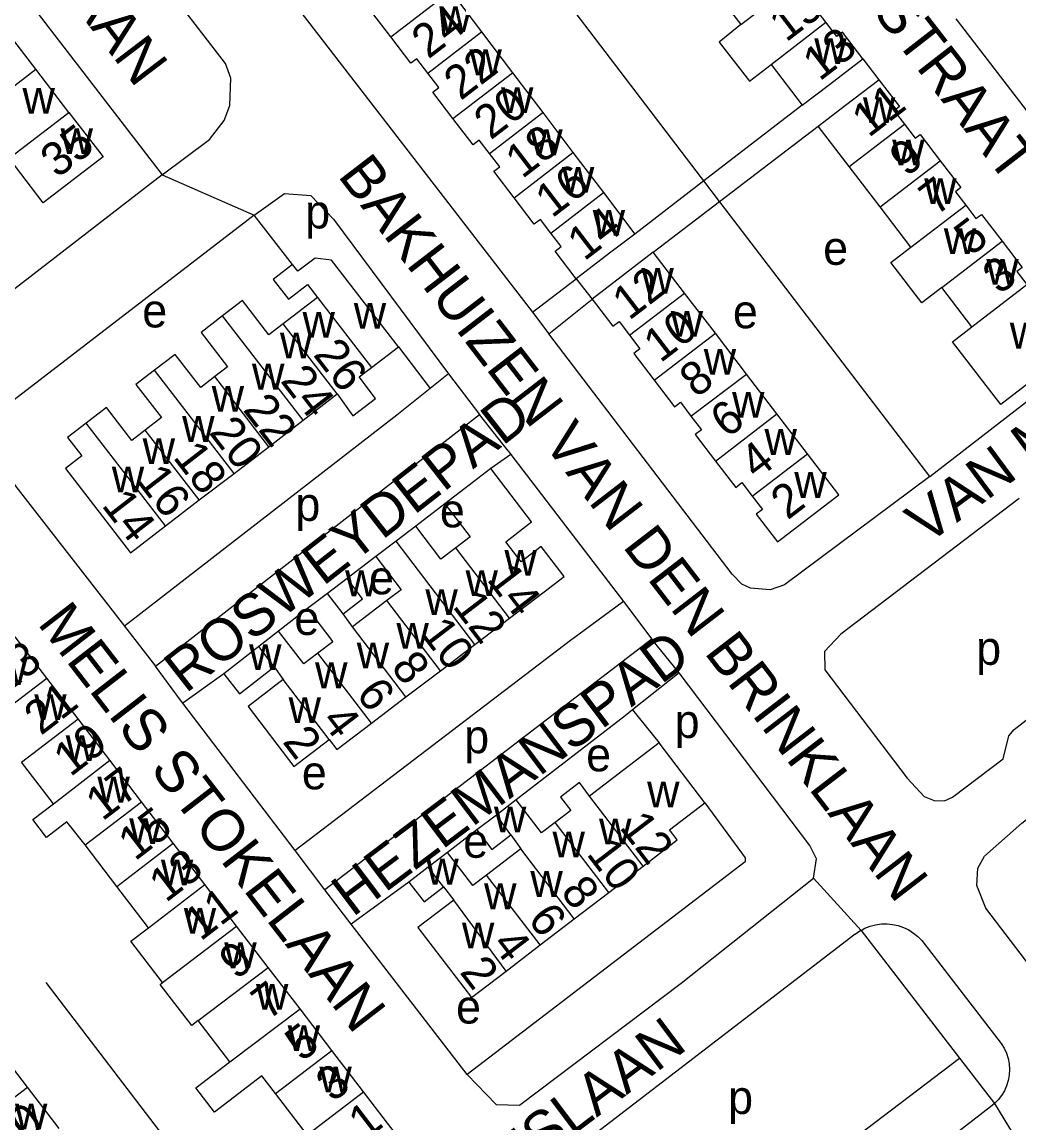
# Model space of a CAD drawing. Extents: x 158848 to 160613, y 385889 to 387762.
# Drawn here: x 159871.5 to 159990.4, y 386833.8 to 386965 of the extents above; entities that cross this region are included whole.
import ezdxf

# ---------------------------------------------------------------- set-up
doc = ezdxf.new("R2010")
doc.units = 0
for name, color, linetype in [('BLT_Basislijn', 7, 'Continuous'), ('BLT_Bebouwing', 7, 'Continuous'), ('BLT_Centroide', 7, 'Continuous'), ('BLT_Huisnummer', 7, 'Continuous'), ('BLT_Huisnummer_ tussenligend', 7, 'Continuous'), ('BLT_Huisnummer_reeks', 7, 'Continuous'), ('BLT_Onderverdeling_panden', 7, 'Continuous'), ('BLT_Straatnaam', 7, 'Continuous'), ('BLT_Vlakafsluiter', 7, 'Continuous')]:
    doc.layers.add(name, color=color, linetype=linetype)

msp = doc.modelspace()

# ---------------------------------------------------------------- linework, layer by layer
at = {"layer": 'BLT_Basislijn'}
for p, q in [((159849.79, 386996.78), (159888.25, 386946.8)), ((159971.77, 386960.6), (159973.68, 386958.12)), ((159964.56, 386955.08), (159952.83, 386946.07)), ((159954.7, 386943.61), (159966.47, 386952.6)), ((159888.25, 386946.8), (159867.81, 386931)), ((159952.83, 386946.07), (159944.58, 386939.73)), ((159954.7, 386943.61), (159952.83, 386946.07)), ((159946.8, 386937.57), (159954.7, 386943.61)), ((159903.79, 386936.11), (159899.21, 386941.96)), ((159932.39, 386930.43), (159937.62, 386934.39)), ((159937.62, 386934.39), (159939.49, 386931.98)), ((159934.34, 386927.83), (159939.49, 386931.98)), ((159932.39, 386930.43), (159934.34, 386927.83)), ((159916.4, 386926.28), (159920.2, 386921.33)), ((159922.36, 386923.06), (159920.2, 386921.33)), ((159922.36, 386923.06), (159926.09, 386918.2)), ((159887.42, 386888.22), (159926.09, 386918.2)), ((159929.48, 386913.87), (159926.09, 386918.2)), ((159929.48, 386913.87), (159929.81, 386913.45)), ((159929.81, 386913.45), (159927.42, 386911.77)), ((159929.81, 386913.45), (159943.25, 386895.95)), ((159921.95, 386907.57), (159918.48, 386904.92)), ((159913.72, 386901.3), (159910.31, 386898.66)), ((159943.25, 386895.95), (159937.78, 386891.92)), ((159943.25, 386895.95), (159946.62, 386891.43)), ((159905.57, 386895.11), (159902.09, 386892.39)), ((159883.75, 386892.99), (159887.42, 386888.22)), ((159946.62, 386891.43), (159907.64, 386861.56)), ((159949.87, 386887.44), (159946.62, 386891.43)), ((159890.44, 386884.18), (159887.42, 386888.22)), ((159895.59, 386887.32), (159890.71, 386883.83)), ((159949.87, 386887.44), (159944.31, 386883.01)), ((159890.71, 386883.83), (159890.44, 386884.18)), ((159904.09, 386866.25), (159890.71, 386883.83)), ((159944.31, 386883.01), (159947.48, 386879.07)), ((159907.64, 386861.56), (159904.09, 386866.25)), ((159910.79, 386857.48), (159907.64, 386861.56)), ((159924.62, 386839.56), (159910.79, 386857.48)), ((159970.87, 386856.27), (159938.98, 386831.8)), ((159971.57, 386856.73), (159983.3, 386841.51)), ((159978.82, 386855.51), (159988.28, 386843.24)), ((159874.36, 386850.52), (159902.48, 386813.82)), ((159967.59, 386829.59), (159983.3, 386841.51)), ((159983.3, 386841.51), (159987.48, 386836.09)), ((159986.99, 386835.69), (159957.76, 386813.23)), ((159987.48, 386836.09), (159986.99, 386835.69))]:
    msp.add_line(p, q, dxfattribs=at)
for points in [[(159905.89, 387008.12), (159888.53, 386994.63), (159886.45, 386992.62), (159886.3, 386990.14), (159932.39, 386930.43)], [(159952.83, 386946.07), (159952.54, 386946.44), (159911.56, 387000.19), (159905.89, 387008.12)], [(159888.25, 386946.8), (159893.86, 386951.01), (159895.61, 386953.26), (159896.32, 386955.03), (159896.41, 386958.32), (159895.77, 386960.07), (159877.16, 386984.25), (159876.25, 386986.01)], [(159982.89, 386965.37), (159983.05, 386965.17), (159996.82, 386947.26), (160007.03, 386934.78), (160009.52, 386934.38), (160011.47, 386935.29), (160029.66, 386949.66)], [(159899.21, 386941.96), (159902.83, 386944.55), (159905.95, 386944.32), (159908.67, 386941.51), (159922.36, 386923.06)], [(159979.77, 386910.84), (159954.86, 386943.4), (159954.7, 386943.61)], [(159899.21, 386941.96), (159898.32, 386941.32), (159868.47, 386918.39), (159867.04, 386916.9), (159866.88, 386915.94), (159867.68, 386914.06), (159870.8, 386909.64), (159883.75, 386892.99)], [(159979.77, 386910.84), (159995.04, 386922.62), (159996.15, 386923.96), (159997.15, 386926.33), (159995.73, 386929.21)], [(159979.77, 386910.84), (159962.43, 386897.93), (159960.75, 386897.34), (159958.39, 386897.52), (159957.37, 386897.98), (159956.19, 386899.19), (159934.34, 386927.83)], [(159920.2, 386921.33), (159916.22, 386918.15), (159883.75, 386892.99)], [(159990.43, 386908.21), (159969.17, 386892.04), (159967.23, 386889.97), (159967.24, 386887.77), (159977.08, 386874.88), (159979.1, 386872.7), (159980.27, 386872.21), (159981.53, 386872.18), (159982.48, 386872.61), (159988.52, 386877.19), (159989.19, 386879.93), (159989.82, 386880.66), (160003.44, 386891.23)], [(160000.02, 386841.63), (159986.45, 386859.37), (159985.36, 386862.09), (159985.49, 386864.15), (159986.29, 386865.58), (159990.76, 386869.53), (159997.11, 386874.54), (160030.16, 386899.56), (160034.11, 386902.28), (160036.29, 386902.43), (160039.43, 386900.42)], [(159937.78, 386891.92), (159936.92, 386891.29), (159904.09, 386866.25)], [(159965.89, 386862.97), (159966.24, 386865.26), (159965.45, 386866.85), (159949.87, 386887.44)], [(159944.31, 386883.01), (159943.44, 386882.32), (159930.46, 386872.29)], [(159952.95, 386871.92), (159957.77, 386865.37), (159957.77, 386864.89), (159924.62, 386839.56)], [(159925.76, 386868.7), (159922.24, 386866.01)], [(159917.66, 386862.47), (159910.79, 386857.48)], [(159924.62, 386839.56), (159928.06, 386835.99), (159930.85, 386835.91), (159950.13, 386850.45), (159965.89, 386862.97)], [(159971.57, 386856.73), (159972.03, 386856.98), (159972.66, 386857.23), (159973.31, 386857.4), (159973.99, 386857.5), (159974.67, 386857.51), (159975.34, 386857.45), (159976, 386857.3), (159976.65, 386857.08), (159977.26, 386856.79), (159977.83, 386856.42), (159978.36, 386855.99), (159978.82, 386855.51)], [(159970.87, 386856.27), (159971.43, 386856.66), (159971.57, 386856.73)], [(159988.28, 386843.24), (159988.62, 386842.68), (159988.9, 386842.08), (159989.1, 386841.46), (159989.23, 386840.81), (159989.27, 386840.15), (159989.24, 386839.49), (159989.12, 386838.85), (159988.93, 386838.22), (159988.66, 386837.61), (159988.33, 386837.05), (159987.92, 386836.53), (159987.48, 386836.09)]]:
    msp.add_lwpolyline(points, dxfattribs=at)
at = {"layer": 'BLT_Bebouwing'}
for p, q in [((159922.62, 386968.7), (159926.32, 386963.83)), ((159953.55, 386969.5), (159957.22, 386964.7)), ((159873.17, 386959.37), (159869.23, 386964.52)), ((159926.32, 386963.83), (159930.01, 386958.96)), ((159960.84, 386959.94), (159964.56, 386955.08)), ((159877.12, 386954.22), (159873.17, 386959.37)), ((159930.01, 386958.96), (159933.61, 386954.2)), ((159933.61, 386954.2), (159937.22, 386949.44)), ((159970.15, 386947.79), (159966.47, 386952.6)), ((159937.22, 386949.44), (159940.85, 386944.66)), ((159973.84, 386942.98), (159970.15, 386947.79)), ((159940.85, 386944.66), (159944.58, 386939.73)), ((159977.52, 386938.17), (159973.84, 386942.98)), ((159950.52, 386932.7), (159946.8, 386937.57)), ((159984.79, 386928.67), (159981.2, 386933.36)), ((159906.77, 386932.18), (159902.68, 386929.03)), ((159954.2, 386927.9), (159950.52, 386932.7)), ((159957.93, 386923.02), (159954.2, 386927.9)), ((159913.21, 386923.83), (159916.4, 386926.28)), ((159961.54, 386918.3), (159957.93, 386923.02)), ((159905.04, 386917.53), (159909.12, 386920.68)), ((159888.14, 386917.85), (159886.22, 386916.36)), ((159900.95, 386914.38), (159905.04, 386917.53)), ((159965.17, 386913.55), (159961.54, 386918.3)), ((159892.63, 386908.05), (159896.83, 386911.2)), ((159910.31, 386898.66), (159907.96, 386896.9)), ((159907.96, 386896.9), (159905.57, 386895.11)), ((159929.65, 386893.95), (159933.77, 386897.08)), ((159915.04, 386896.06), (159910.93, 386892.92)), ((159925.53, 386890.81), (159929.65, 386893.95)), ((159874.47, 386886.81), (159870.7, 386891.73)), ((159921.41, 386887.68), (159925.53, 386890.81)), ((159917.3, 386884.55), (159921.41, 386887.68)), ((159878.2, 386881.94), (159874.47, 386886.81)), ((159913.18, 386881.41), (159917.3, 386884.55)), ((159881.98, 386877), (159878.2, 386881.94)), ((159947.48, 386879.07), (159943.27, 386875.85)), ((159952.95, 386871.92), (159947.48, 386879.07)), ((159875.29, 386871.82), (159871.48, 386876.8)), ((159885.76, 386872.07), (159881.98, 386877)), ((159943.27, 386875.85), (159939.21, 386872.74)), ((159889.54, 386867.13), (159885.76, 386872.07)), ((159948.74, 386868.7), (159952.95, 386871.92)), ((159882.83, 386861.98), (159879.05, 386866.92)), ((159893.33, 386862.19), (159889.54, 386867.13)), ((159931, 386866.45), (159926.91, 386863.32)), ((159941.48, 386861.25), (159945.57, 386864.38)), ((159886.61, 386857.04), (159882.83, 386861.98)), ((159897.11, 386857.25), (159893.33, 386862.19)), ((159937.38, 386858.12), (159941.48, 386861.25)), ((159900.89, 386852.31), (159897.11, 386857.25)), ((159933.29, 386854.99), (159937.38, 386858.12)), ((159929.24, 386851.88), (159933.29, 386854.99)), ((159904.67, 386847.37), (159900.89, 386852.31)), ((159908.45, 386842.43), (159904.67, 386847.37)), ((159896.3, 386841.06), (159892.53, 386845.99)), ((159872.16, 386838.05), (159868.37, 386842.99)), ((159912.23, 386837.5), (159908.45, 386842.43)), ((159875.95, 386833.12), (159872.16, 386838.05)), ((159916.02, 386832.56), (159912.23, 386837.5)), ((159905.52, 386832.35), (159901.74, 386837.29))]:
    msp.add_line(p, q, dxfattribs=at)
for points in [[(159967.37, 386964.97), (159966.17, 386966.53), (159966.8, 386967.01), (159964.38, 386970.17)], [(159915.49, 386963.23), (159913.08, 386966.38), (159913.77, 386966.91), (159912.54, 386968.52)], [(159971.77, 386960.6), (159969.34, 386963.77), (159968.67, 386963.26), (159967.37, 386964.97)], [(159957.22, 386964.7), (159954.66, 386962.61), (159958.25, 386957.95), (159960.84, 386959.94)], [(159919.91, 386958.91), (159918.6, 386960.62), (159917.9, 386960.08), (159915.49, 386963.23)], [(159964.56, 386955.08), (159967.8, 386957.56), (159971.77, 386960.6)], [(159922.9, 386953.51), (159920.49, 386956.65), (159921.22, 386957.21), (159919.91, 386958.91)], [(159966.47, 386952.6), (159969.71, 386955.09), (159973.68, 386958.12)], [(159973.68, 386958.12), (159976.14, 386954.92), (159975.51, 386954.43), (159976.74, 386952.83)], [(159877.12, 386954.22), (159881.18, 386948.92), (159874.04, 386943.46), (159869.99, 386948.76)], [(159927.27, 386949.34), (159926.05, 386950.93), (159925.31, 386950.37), (159922.9, 386953.51)], [(159976.74, 386952.83), (159978.02, 386951.15), (159978.62, 386951.6), (159981.01, 386948.47)], [(159930.2, 386944.06), (159927.79, 386947.21), (159928.49, 386947.75), (159927.27, 386949.34)], [(159981.01, 386948.47), (159983.47, 386945.26), (159982.82, 386944.77), (159984.05, 386943.17)], [(159934.58, 386939.85), (159933.34, 386941.47), (159932.61, 386940.91), (159930.2, 386944.06)], [(159984.05, 386943.17), (159985.27, 386941.57), (159985.93, 386942.07), (159988.39, 386938.86)], [(159937.62, 386934.39), (159935.1, 386937.68), (159935.82, 386938.23), (159934.58, 386939.85)], [(159944.58, 386939.73), (159941.59, 386937.43), (159937.62, 386934.39)], [(159988.39, 386938.86), (159990.78, 386935.74), (159990.15, 386935.25), (159991.33, 386933.71)], [(159946.8, 386937.57), (159943.47, 386935.02), (159939.49, 386931.98)], [(159981.2, 386933.36), (159978.82, 386931.53), (159975.14, 386936.35), (159977.52, 386938.17)], [(159903.79, 386936.11), (159901.46, 386934.32), (159903.28, 386931.96), (159905.57, 386933.73), (159906.77, 386932.18)], [(159916.4, 386926.28), (159908.44, 386936.61), (159906.47, 386936.86), (159904.43, 386935.29), (159903.79, 386936.11)], [(159939.49, 386931.98), (159941.98, 386928.74), (159942.71, 386929.3), (159943.96, 386927.68)], [(159902.68, 386929.03), (159900.97, 386927.71), (159897.82, 386931.81), (159895.44, 386929.98)], [(159895.44, 386929.98), (159892.88, 386928), (159896.03, 386923.9), (159894.51, 386922.73)], [(159995.73, 386929.21), (159992.32, 386926.61), (159994.28, 386924.05), (159988.24, 386919.42), (159982.49, 386926.9), (159984.79, 386928.67)], [(159943.96, 386927.68), (159945.2, 386926.06), (159944.46, 386925.49), (159946.89, 386922.32)], [(159894.51, 386922.73), (159892.83, 386921.43), (159889.78, 386925.39), (159887.34, 386923.51)], [(159887.34, 386923.51), (159885.1, 386921.79), (159888.14, 386917.85)], [(159909.12, 386920.68), (159910.98, 386918.07), (159913.66, 386920.11), (159911.74, 386922.7), (159913.21, 386923.83)], [(159946.89, 386922.32), (159949.32, 386919.14), (159950.05, 386919.7), (159951.29, 386918.04)], [(159886.22, 386916.36), (159884.6, 386915.12), (159881.58, 386919.04), (159879.19, 386917.19)], [(159951.29, 386918.04), (159952.53, 386916.39), (159951.79, 386915.82), (159954.2, 386912.67)], [(159879.19, 386917.19), (159876.96, 386915.47), (159878.64, 386913.29), (159876.7, 386911.8), (159884.45, 386901.74), (159888.62, 386904.96)], [(159896.83, 386911.2), (159900.95, 386914.38)], [(159958.59, 386908.5), (159959.82, 386906.9), (159959.08, 386906.33), (159961.62, 386903.03), (159968.92, 386908.64), (159965.17, 386913.55)], [(159954.2, 386912.67), (159956.62, 386909.53), (159957.37, 386910.1), (159958.59, 386908.5)], [(159927.42, 386911.77), (159924.32, 386909.39)], [(159933.77, 386897.08), (159936.16, 386898.9), (159933.43, 386902.48), (159931.04, 386900.66), (159929.2, 386903.05), (159932.29, 386905.43), (159927.42, 386911.77)], [(159924.32, 386909.39), (159921.95, 386907.57)], [(159888.62, 386904.96), (159892.63, 386908.05)], [(159921.95, 386907.57), (159924.97, 386903.64), (159923.27, 386902.34)], [(159918.48, 386904.92), (159916.15, 386903.14)], [(159923.27, 386902.34), (159921.48, 386900.97), (159918.48, 386904.92)], [(159916.15, 386903.14), (159913.72, 386901.3)], [(159913.72, 386901.3), (159916.72, 386897.34), (159915.04, 386896.06)], [(159909.81, 386894.48), (159912.14, 386896.23), (159910.31, 386898.66)], [(159905.57, 386895.11), (159908.57, 386891.11), (159906.81, 386889.78)], [(159910.93, 386892.92), (159909.81, 386894.48)], [(159902.09, 386892.39), (159899.75, 386890.56)], [(159906.81, 386889.78), (159905.13, 386888.49), (159902.09, 386892.39)], [(159899.75, 386890.56), (159895.59, 386887.32)], [(159895.59, 386887.32), (159897.46, 386884.92), (159901.6, 386888.14)], [(159901.6, 386888.14), (159902.68, 386886.62)], [(159902.68, 386886.62), (159898.47, 386883.41), (159903.93, 386876.25), (159908.15, 386879.47)], [(159908.15, 386879.47), (159909.06, 386878.28), (159913.18, 386881.41)], [(159939.21, 386872.74), (159937.98, 386874.34), (159935.74, 386872.6), (159936.97, 386871.02), (159935.09, 386869.59)], [(159879.05, 386866.92), (159876.86, 386869.68), (159874.43, 386867.82), (159872.82, 386869.93), (159875.29, 386871.82)], [(159930.46, 386872.29), (159928.09, 386870.48)], [(159935.09, 386869.59), (159933.47, 386868.35), (159930.46, 386872.29)], [(159928.09, 386870.48), (159925.76, 386868.7)], [(159925.76, 386868.7), (159927.53, 386866.38), (159929.82, 386868.13)], [(159929.82, 386868.13), (159931, 386866.45)], [(159945.57, 386864.38), (159949.65, 386867.51), (159948.74, 386868.7)], [(159922.24, 386866.01), (159919.96, 386864.25)], [(159926.91, 386863.32), (159925.29, 386862.08), (159922.24, 386866.01)], [(159919.96, 386864.25), (159917.66, 386862.47)], [(159917.66, 386862.47), (159919.46, 386860.13), (159921.77, 386861.92)], [(159921.77, 386861.92), (159923, 386860.33)], [(159923, 386860.33), (159918.73, 386857.06), (159925.11, 386848.72), (159929.24, 386851.88)], [(159888.28, 386850.51), (159884.49, 386855.44), (159886.61, 386857.04)], [(159892.53, 386845.99), (159891.76, 386845.39), (159888, 386850.29), (159888.28, 386850.51)], [(159901.74, 386837.29), (159900.13, 386839.38), (159894.49, 386835.06), (159892.26, 386837.97), (159896.3, 386841.06)]]:
    msp.add_lwpolyline(points, dxfattribs=at)
at = {"layer": 'BLT_Onderverdeling_panden'}
for p, q in [((159957.22, 386964.7), (159964.38, 386970.17)), ((159915.49, 386963.23), (159922.62, 386968.7)), ((159960.84, 386959.94), (159967.37, 386964.97)), ((159919.91, 386958.91), (159926.32, 386963.83)), ((159866.04, 386953.91), (159873.17, 386959.37)), ((159922.9, 386953.51), (159930.01, 386958.96)), ((159869.99, 386948.76), (159877.12, 386954.22)), ((159927.27, 386949.34), (159933.61, 386954.2)), ((159970.15, 386947.79), (159976.74, 386952.83)), ((159930.2, 386944.06), (159937.22, 386949.44)), ((159973.84, 386942.98), (159981.01, 386948.47)), ((159934.58, 386939.85), (159940.85, 386944.66)), ((159977.52, 386938.17), (159984.05, 386943.17)), ((159981.2, 386933.36), (159988.39, 386938.86)), ((159984.79, 386928.67), (159991.33, 386933.71)), ((159906.77, 386932.18), (159913.21, 386923.83)), ((159943.96, 386927.68), (159950.52, 386932.7)), ((159905.04, 386917.53), (159895.44, 386929.98)), ((159909.12, 386920.68), (159902.68, 386929.03)), ((159946.89, 386922.32), (159954.2, 386927.9)), ((159896.83, 386911.2), (159887.34, 386923.51)), ((159900.95, 386914.38), (159894.51, 386922.73)), ((159951.29, 386918.04), (159957.93, 386923.02)), ((159954.2, 386912.67), (159961.54, 386918.3)), ((159888.62, 386904.96), (159879.19, 386917.19)), ((159892.63, 386908.05), (159886.22, 386916.36)), ((159958.59, 386908.5), (159965.17, 386913.55)), ((159925.53, 386890.81), (159916.15, 386903.14)), ((159929.65, 386893.95), (159923.27, 386902.34)), ((159909.81, 386894.48), (159907.96, 386896.9)), ((159921.41, 386887.68), (159915.04, 386896.06)), ((159917.3, 386884.55), (159910.93, 386892.92)), ((159901.6, 386888.14), (159899.75, 386890.56)), ((159913.18, 386881.41), (159906.81, 386889.78)), ((159867.75, 386881.66), (159874.47, 386886.81)), ((159908.15, 386879.47), (159902.68, 386886.62)), ((159871.48, 386876.8), (159878.2, 386881.94)), ((159875.29, 386871.82), (159881.98, 386877)), ((159879.05, 386866.92), (159885.76, 386872.07)), ((159945.57, 386864.38), (159939.21, 386872.74)), ((159929.82, 386868.13), (159928.09, 386870.48)), ((159941.48, 386861.25), (159935.09, 386869.59)), ((159882.83, 386861.98), (159889.54, 386867.13)), ((159937.38, 386858.12), (159931, 386866.45)), ((159921.77, 386861.92), (159919.96, 386864.25)), ((159933.29, 386854.99), (159926.91, 386863.32)), ((159886.61, 386857.04), (159893.33, 386862.19)), ((159929.24, 386851.88), (159923, 386860.33)), ((159888.28, 386850.51), (159897.11, 386857.25)), ((159892.53, 386845.99), (159900.89, 386852.31)), ((159896.3, 386841.06), (159904.67, 386847.37)), ((159901.74, 386837.29), (159908.45, 386842.43)), ((159865.42, 386832.87), (159872.16, 386838.05)), ((159905.52, 386832.35), (159912.23, 386837.5))]:
    msp.add_line(p, q, dxfattribs=at)
at = {"layer": 'BLT_Vlakafsluiter'}
for p, q in [((159888.25, 386946.8), (159899.21, 386941.96)), ((159971.57, 386856.73), (159965.89, 386862.97)), ((159987.48, 386836.09), (159991.28, 386829.87))]:
    msp.add_line(p, q, dxfattribs=at)

# ---------------------------------------------------------------- texts
at = {"layer": 'BLT_Centroide'}
for s, p in [('w', (159921.27, 386963.81)), ('w', (159965.99, 386960)), ('w', (159924.87, 386958.66)), ('w', (159871.58, 386954.06)), ('w', (159928.64, 386954.16)), ('w', (159971.79, 386952.97)), ('w', (159876.12, 386949.25)), ('w', (159932.12, 386949.12)), ('w', (159975.28, 386947.91)), ('w', (159935.9, 386944.66)), ('w', (159979.1, 386943.31)), ('p', (159905.29, 386940.4)), ('w', (159939.57, 386939.53)), ('w', (159981.44, 386937.34)), ('e', (159967.05, 386936.06)), ('w', (159986.5, 386933.69)), ('w', (159945.38, 386932.62)), ('e', (159885.86, 386928.6)), ('w', (159911.08, 386928.45)), ('e', (159956.29, 386928.5)), ('w', (159904.97, 386927.37)), ('w', (159948.88, 386927.5)), ('w', (159902.28, 386924.91)), ('w', (159989.31, 386926.08)), ('w', (159952.81, 386922.97)), ('w', (159898.95, 386921.19)), ('w', (159894.14, 386918.56)), ('w', (159956.19, 386917.84)), ('w', (159890.62, 386914.95)), ('w', (159960.06, 386913.41)), ('w', (159885.91, 386912.3)), ('w', (159882.23, 386908.94)), ('w', (159963.61, 386908.28)), ('p', (159904.12, 386905.54)), ('e', (159921.35, 386904.77)), ('w', (159929.05, 386899)), ('w', (159910.05, 386896.56)), ('e', (159912.89, 386896.79)), ('w', (159924.41, 386896.58)), ('w', (159919.62, 386894.31)), ('e', (159904, 386891.95)), ('w', (159916.17, 386890.3)), ('p', (159985.3, 386888.38)), ('w', (159898.6, 386887.75)), ('w', (159911.44, 386887.97)), ('w', (159868.27, 386885.97)), ('w', (159906.47, 386885.59)), ('w', (159872.98, 386881.81)), ('w', (159903.31, 386881.44)), ('p', (159949.34, 386879.67)), ('p', (159924.25, 386877.85)), ('w', (159876.73, 386876.91)), ('e', (159938.79, 386875.69)), ('e', (159904.89, 386873.55)), ('w', (159880.51, 386871.97)), ('w', (159946.06, 386871.38)), ('w', (159927.8, 386868.42)), ('w', (159884.3, 386867.03)), ('w', (159940.33, 386866.98)), ('e', (159924.14, 386865.39)), ('w', (159934.78, 386865.42)), ('w', (159888.08, 386862.09)), ('w', (159919.72, 386862.19)), ('w', (159932.14, 386860.72)), ('w', (159926.62, 386859.25)), ('w', (159890.81, 386856.34)), ('w', (159923.98, 386854.59)), ('w', (159895.64, 386852.22)), ('w', (159899.42, 386847.28)), ('e', (159923.28, 386845.63)), ('w', (159903.2, 386842.34)), ('w', (159906.98, 386837.41)), ('p', (159955.72, 386834.85)), ('w', (159870.68, 386833))]:
    msp.add_text(s, height=4, dxfattribs=at).set_placement(p)
at = {"layer": 'BLT_Huisnummer'}
for s, rotation, p in [('13', 37.4337, (159966.62, 386957.87)), ('22', 37.4841, (159923.82, 386955.56)), ('11', 37.4279, (159972.47, 386951.14)), ('18', 37.4841, (159931.16, 386946.24)), ('14', 37.4841, (159938.56, 386936.43)), ('5', 37.4279, (159984.66, 386937.02)), ('12', 37.5132, (159943.91, 386929.35)), ('22', 307.6336, (159897.77, 386918.77)), ('6', 37.5132, (159955.6, 386915.3)), ('18', 307.6336, (159889.43, 386913.11)), ('2', 37.5132, (159962.81, 386905.57)), ('14', 307.6336, (159880.92, 386907.38)), ('14', 307.3652, (159926.85, 386898.56)), ('10', 307.3652, (159918.92, 386892.15)), ('21', 37.4522, (159873.77, 386879.89)), ('6', 307.3652, (159911.25, 386884.88)), ('2', 307.3652, (159902.5, 386879.2)), ('17', 37.4522, (159881.11, 386869.67)), ('12', 307.4385, (159942.66, 386869.01)), ('10', 307.4385, (159938.74, 386865.83)), ('13', 37.4522, (159888.67, 386859.96)), ('6', 307.4385, (159931.72, 386858.02)), ('9', 37.4522, (159897.04, 386850.76)), ('2', 307.4385, (159923.62, 386851.74)), ('5', 37.4522, (159904.88, 386840.99)), ('40', 37.5493, (159869.62, 386829.68)), ('1', 37.4522, (159912.44, 386831.65))]:
    msp.add_text(s, height=4, rotation=rotation, dxfattribs=at).set_placement(p)
at = {"layer": 'BLT_Huisnummer_ tussenligend'}
for s, rotation, p in [('15', 37.4337, (159962.62, 386962.51)), ('24', 37.4841, (159919.97, 386960.51)), ('20', 37.4841, (159927.41, 386950.86)), ('9', 37.4279, (159976.98, 386946.46)), ('16', 37.4841, (159934.72, 386941.55)), ('7', 37.4279, (159980.49, 386941.81)), ('3', 37.4279, (159988.06, 386932.42)), ('10', 37.5132, (159947.64, 386924.29)), ('26', 307.6336, (159906.15, 386925.33)), ('24', 307.6336, (159902.25, 386922.21)), ('8', 37.5132, (159951.93, 386920.11)), ('20', 307.6336, (159893.73, 386916.06)), ('4', 37.5132, (159959.12, 386910.37)), ('16', 307.6336, (159885.08, 386910.34)), ('12', 307.3652, (159922.77, 386895.34)), ('23', 37.4522, (159869.42, 386884.73)), ('8', 307.3652, (159915.42, 386888.07)), ('4', 307.3652, (159907.12, 386881.69)), ('19', 37.4522, (159877.28, 386874.95)), ('15', 37.4522, (159884.99, 386864.92)), ('8', 307.4385, (159935.64, 386861.29)), ('11', 37.4522, (159892.81, 386855.37)), ('4', 307.4385, (159927.45, 386855.03)), ('7', 37.4522, (159900.87, 386845.94)), ('3', 37.4522, (159908.56, 386836.17))]:
    msp.add_text(s, height=4, rotation=rotation, dxfattribs=at).set_placement(p)
at = {"layer": 'BLT_Huisnummer_reeks'}
msp.add_text('35', height=4, rotation=37.4841, dxfattribs=at).set_placement((159875.72, 386946.3))
at = {"layer": 'BLT_Straatnaam'}
for s, rotation, p in [('VAN AITZEMASTRAAT', 307.8301, (159945.46, 387001.57)), ('TACITUSLAAN', 307.2564, (159857.31, 386993.69)), ('VAN METERENSTRAAT', 36.625, (159979.4, 386902.61)), ('BAKHUIZEN VAN DEN BRINKLAAN', 307.5542, (159909.08, 386946.68)), ('ROSWEYDEPAD', 38, (159891.04, 386884.89)), ('MELIS STOKELAAN', 307.7206, (159873.27, 386893.29)), ('HEZEMANSPAD', 37, (159910.94, 386858.24)), ('SCHUTJESLAAN', 36.953, (159908.87, 386810.95))]:
    msp.add_text(s, height=5, rotation=rotation, dxfattribs=at).set_placement(p)

doc.saveas('drawing.dxf')
